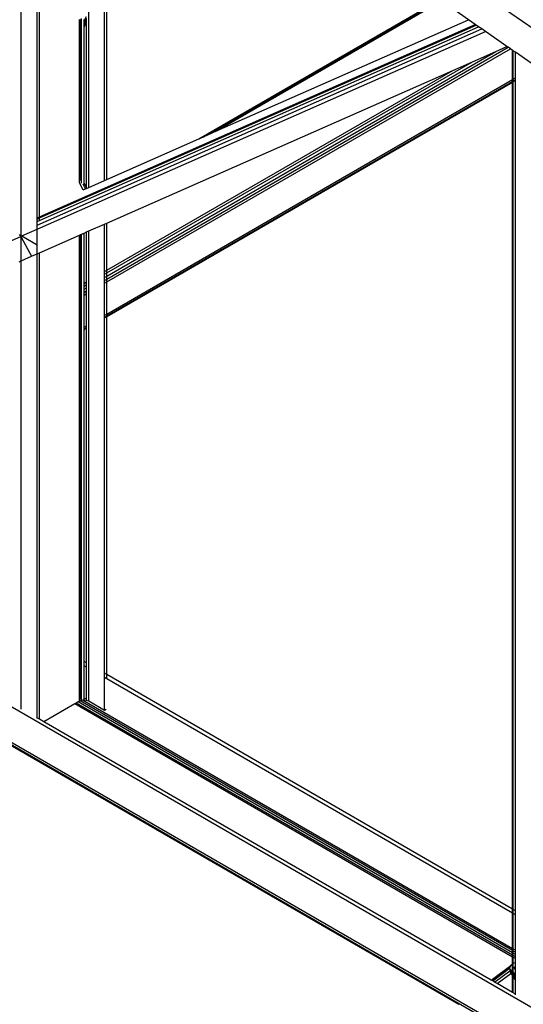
# Model space of a CAD drawing. Header units: millimetres. Extents: x 10 to 1250, y -62 to 528.
# Tile 541 of 656: x 599.437 to 600.001, y 510.061 to 511.162. Entities that reach past the tile are written whole.
import ezdxf

# ---------------------------------------------------------------- set-up
doc = ezdxf.new("R2010")
doc.units = ezdxf.units.MM
doc.header["$LTSCALE"] = 0.05

msp = doc.modelspace()

# ---------------------------------------------------------------- linework, layer by layer
at = {"color": 8}
for p, q in [((605.4347, 507.3947), (597.9541, 512.5775)), ((599.4386, 510.9206), (599.4386, 511.5091)), ((599.4565, 510.9521), (599.4565, 511.4967)), ((599.459, 510.9536), (599.459, 511.4949)), ((599.5142, 510.9746), (599.5142, 511.4567)), ((605.3218, 506.9902), (597.9541, 511.244)), ((605.3218, 506.9506), (597.9541, 511.2043)), ((605.3218, 506.9477), (597.9547, 511.2011)), ((599.5345, 510.9835), (599.5345, 511.1987)), ((599.532, 510.9824), (599.532, 511.1942)), ((599.6374, 511.0289), (599.907, 511.1846)), ((599.6426, 511.0312), (599.9076, 511.1842)), ((599.6574, 511.0377), (599.9092, 511.1831)), ((599.9395, 511.1621), (599.9092, 511.1831)), ((599.5091, 511.1609), (599.5118, 511.1657)), ((599.5091, 511.1596), (599.5118, 511.1644)), ((599.4565, 510.9364), (599.9507, 511.1543)), ((599.459, 510.9417), (599.947, 511.1569)), ((599.459, 510.9404), (599.9481, 511.1561)), ((599.504, 511.1608), (599.5049, 511.1625)), ((599.504, 511.1608), (599.504, 511.1623)), ((599.504, 511.1594), (599.5049, 511.161)), ((599.504, 511.1594), (599.504, 511.1608)), ((599.504, 511.1579), (599.5049, 511.1595)), ((599.504, 511.1579), (599.504, 511.1594)), ((599.504, 511.1563), (599.5049, 511.158)), ((599.504, 511.1563), (599.504, 511.1579)), ((599.504, 511.1548), (599.5049, 511.1565)), ((599.504, 511.1548), (599.504, 511.1563)), ((599.504, 511.1534), (599.5049, 511.155)), ((599.504, 511.1534), (599.504, 511.1548)), ((599.504, 511.152), (599.5049, 511.1536)), ((599.504, 511.152), (599.504, 511.1534)), ((599.5049, 511.161), (599.5063, 511.1635)), ((599.5049, 511.161), (599.5049, 511.1625)), ((599.5049, 511.1595), (599.5063, 511.162)), ((599.5049, 511.1595), (599.5049, 511.161)), ((599.5049, 511.158), (599.5063, 511.1604)), ((599.5049, 511.158), (599.5049, 511.1595)), ((599.5049, 511.1565), (599.5063, 511.1589)), ((599.5049, 511.1565), (599.5049, 511.158)), ((599.5049, 511.155), (599.5063, 511.1575)), ((599.5049, 511.155), (599.5049, 511.1565)), ((599.5049, 511.1536), (599.5063, 511.1561)), ((599.5049, 511.1536), (599.5049, 511.155)), ((599.5049, 511.1523), (599.5063, 511.1547)), ((599.5049, 511.1523), (599.5049, 511.1536)), ((599.5049, 511.1511), (599.5063, 511.1535)), ((599.5063, 511.162), (599.5063, 511.1635)), ((599.5063, 511.1604), (599.5063, 511.162)), ((599.5063, 511.1589), (599.5063, 511.1604)), ((599.5063, 511.1575), (599.5063, 511.1589)), ((599.5063, 511.1561), (599.5063, 511.1575)), ((599.5063, 511.1547), (599.5063, 511.1561)), ((599.5063, 511.1535), (599.5063, 511.1547)), ((599.5063, 511.1524), (599.5063, 511.1535)), ((599.5091, 511.1583), (599.5118, 511.1632)), ((599.5091, 511.1609), (599.5091, 511.1623)), ((599.5091, 511.1572), (599.5118, 511.1621)), ((599.5091, 511.1563), (599.5118, 511.1611)), ((599.5091, 511.1596), (599.5091, 511.1609)), ((599.5091, 511.1555), (599.5118, 511.1603)), ((599.5091, 511.1549), (599.5118, 511.1597)), ((599.5091, 511.1583), (599.5091, 511.1596)), ((599.5091, 511.1544), (599.5118, 511.1592)), ((599.5091, 511.1541), (599.5118, 511.1589)), ((599.5091, 511.1572), (599.5091, 511.1583)), ((599.5091, 511.1563), (599.5091, 511.1572)), ((599.5091, 511.1555), (599.5091, 511.1563)), ((599.5091, 511.1549), (599.5091, 511.1555)), ((599.5091, 511.1544), (599.5091, 511.1549)), ((599.5091, 511.1541), (599.5091, 511.1544)), ((599.5091, 511.1541), (599.5091, 511.1541)), ((599.5091, 510.9794), (599.5091, 511.1541)), ((599.5118, 511.1621), (599.5118, 511.1632)), ((599.5118, 511.1611), (599.5118, 511.1621)), ((599.5118, 511.1603), (599.5118, 511.1611)), ((599.5118, 511.1597), (599.5118, 511.1603)), ((599.5118, 511.1592), (599.5118, 511.1597)), ((599.5118, 511.1589), (599.5118, 511.1592)), ((599.5118, 510.9744), (599.5118, 511.1589)), ((599.6574, 511.0377), (599.9395, 511.1621)), ((599.947, 511.1569), (599.9395, 511.1621)), ((599.9481, 511.1561), (599.947, 511.1569)), ((599.9507, 511.1543), (599.9481, 511.1561)), ((599.9543, 511.1518), (599.9507, 511.1543)), ((599.4565, 510.9323), (599.9543, 511.1518)), ((599.4565, 510.9277), (599.9583, 511.149)), ((599.504, 511.1506), (599.5049, 511.1523)), ((599.504, 511.1506), (599.504, 511.152)), ((599.504, 511.1494), (599.5049, 511.1511)), ((599.504, 511.1494), (599.504, 511.1506)), ((599.504, 511.1483), (599.5049, 511.15)), ((599.504, 511.1483), (599.504, 511.1494)), ((599.504, 511.1474), (599.5049, 511.149)), ((599.504, 511.1474), (599.504, 511.1483)), ((599.504, 511.1466), (599.5049, 511.1482)), ((599.504, 511.1459), (599.5049, 511.1476)), ((599.504, 511.1466), (599.504, 511.1474)), ((599.504, 511.1455), (599.5049, 511.1471)), ((599.504, 511.1452), (599.5049, 511.1468)), ((599.504, 511.1459), (599.504, 511.1466)), ((599.504, 511.1455), (599.504, 511.1459)), ((599.504, 511.1452), (599.504, 511.1455)), ((599.504, 511.1451), (599.504, 511.1452)), ((599.504, 510.9887), (599.504, 511.1451)), ((599.5049, 511.15), (599.5063, 511.1524)), ((599.5049, 511.1511), (599.5049, 511.1523)), ((599.5049, 511.149), (599.5063, 511.1515)), ((599.5049, 511.15), (599.5049, 511.1511)), ((599.5049, 511.1482), (599.5063, 511.1507)), ((599.5049, 511.1476), (599.5063, 511.15)), ((599.5049, 511.149), (599.5049, 511.15)), ((599.5049, 511.1471), (599.5063, 511.1496)), ((599.5049, 511.1469), (599.5063, 511.1492)), ((599.5049, 511.1482), (599.5049, 511.149)), ((599.5049, 511.1476), (599.5049, 511.1482)), ((599.5049, 511.1471), (599.5049, 511.1476)), ((599.5049, 511.1469), (599.5049, 511.1471)), ((599.5049, 511.1468), (599.5049, 511.1469)), ((599.5049, 510.987), (599.5049, 511.1468)), ((599.5063, 511.1515), (599.5063, 511.1524)), ((599.5063, 511.1507), (599.5063, 511.1515)), ((599.5063, 511.15), (599.5063, 511.1507)), ((599.5063, 511.1496), (599.5063, 511.15)), ((599.5063, 511.1492), (599.5063, 511.1496)), ((599.5063, 510.9844), (599.5063, 511.1492)), ((599.9583, 511.149), (599.9543, 511.1518)), ((599.9825, 511.1323), (599.9583, 511.149)), ((599.5345, 510.8718), (599.9839, 511.1313)), ((599.9699, 511.1267), (599.9825, 511.1323)), ((599.9839, 511.1313), (599.9825, 511.1323)), ((599.9863, 511.1296), (599.9839, 511.1313)), ((599.5345, 510.8688), (599.9863, 511.1296)), ((599.5345, 510.8754), (599.9699, 511.1267)), ((599.9438, 511.1152), (599.9699, 511.1267)), ((599.9887, 511.1279), (599.9863, 511.1296)), ((599.9887, 511.0952), (599.9887, 511.1279)), ((599.9895, 511.1274), (599.9887, 511.1279)), ((599.9895, 511.0956), (599.9895, 511.1274)), ((599.9919, 511.1258), (599.9895, 511.1274)), ((599.9919, 511.097), (599.9919, 511.1258)), ((600.0097, 511.1134), (599.9919, 511.1258)), ((599.5345, 510.8789), (599.9438, 511.1152)), ((599.9217, 511.1055), (599.9438, 511.1152)), ((599.5345, 510.8819), (599.9217, 511.1055)), ((599.5345, 510.9347), (599.9217, 511.1055)), ((599.5345, 510.8329), (599.9887, 511.0952)), ((599.5345, 510.8309), (599.9887, 511.0932)), ((599.5345, 510.8302), (599.9887, 511.0924)), ((599.9887, 511.0952), (599.9895, 511.0956)), ((599.9887, 511.0932), (599.9887, 511.0952)), ((599.9887, 511.0932), (599.9895, 511.0936)), ((599.9887, 511.0924), (599.9887, 511.0932)), ((599.9887, 511.0924), (599.9895, 511.0929)), ((599.9887, 510.1673), (599.9887, 511.0924)), ((599.9895, 511.0956), (599.9919, 511.097)), ((599.9895, 511.0936), (599.9895, 511.0956)), ((599.9895, 511.0936), (599.9919, 511.095)), ((599.9895, 511.0929), (599.9919, 511.0943)), ((599.9895, 511.0929), (599.9895, 511.0936)), ((599.9895, 510.1668), (599.9895, 511.0929)), ((599.9919, 511.095), (599.9919, 511.097)), ((599.9919, 511.0943), (599.9919, 511.095)), ((599.9919, 510.1654), (599.9919, 511.0943)), ((599.6426, 511.0312), (599.6574, 511.0377)), ((599.5345, 510.9835), (599.6374, 511.0289)), ((599.6374, 511.0289), (599.6426, 511.0312)), ((599.5049, 510.987), (599.504, 510.9887)), ((599.504, 510.9856), (599.504, 510.9887)), ((599.5049, 510.9838), (599.504, 510.9856)), ((599.504, 510.9795), (599.504, 510.9856)), ((599.5082, 510.9719), (599.504, 510.9795)), ((599.5063, 510.9844), (599.5049, 510.987)), ((599.5049, 510.9838), (599.5049, 510.987)), ((599.5063, 510.9813), (599.5049, 510.9838)), ((599.5063, 510.9813), (599.5063, 510.9844)), ((599.5063, 510.9793), (599.5063, 510.9813)), ((599.5108, 510.9731), (599.5079, 510.9783)), ((599.5118, 510.9744), (599.5091, 510.9794)), ((599.5091, 510.9771), (599.5091, 510.9794)), ((599.5142, 510.9746), (599.532, 510.9824)), ((599.532, 510.9824), (599.5345, 510.9835)), ((599.5082, 510.9719), (599.5108, 510.9731)), ((599.5108, 510.9731), (599.5118, 510.9735)), ((599.5118, 510.9735), (599.5142, 510.9746)), ((599.5118, 510.9735), (599.5118, 510.9744)), ((599.4565, 510.9421), (599.4565, 510.9521)), ((599.459, 510.9435), (599.459, 510.9536)), ((599.4565, 510.9405), (599.4565, 510.9421)), ((599.4565, 510.9405), (599.459, 510.9417)), ((599.4565, 510.9392), (599.4565, 510.9405)), ((599.4565, 510.9392), (599.459, 510.9404)), ((599.4565, 510.9364), (599.4565, 510.9392)), ((599.4565, 510.9323), (599.4565, 510.9364)), ((599.459, 510.9417), (599.459, 510.9435)), ((599.459, 510.9404), (599.459, 510.9417)), ((599.459, 510.9378), (599.459, 510.9404)), ((599.5142, 510.9258), (599.532, 510.9336)), ((599.532, 510.9336), (599.5345, 510.9347)), ((599.532, 510.8805), (599.532, 510.9336)), ((599.5345, 510.8819), (599.5345, 510.9347)), ((599.4394, 510.9202), (599.4565, 510.9277)), ((599.4565, 510.9277), (599.4565, 510.9323)), ((599.4565, 510.9103), (599.4565, 510.9277)), ((599.504, 510.9213), (599.5049, 510.9217)), ((599.5049, 510.9217), (599.5063, 510.9223)), ((599.5049, 510.8648), (599.5049, 510.9217)), ((599.5063, 510.9223), (599.5091, 510.9235)), ((599.5063, 510.8656), (599.5063, 510.9223)), ((599.5091, 510.9235), (599.5118, 510.9247)), ((599.5091, 510.8672), (599.5091, 510.9235)), ((599.5118, 510.9247), (599.5142, 510.9258)), ((599.5118, 510.8688), (599.5118, 510.9247)), ((599.5142, 510.3998), (599.5142, 510.9258)), ((598.9208, 510.6898), (599.4382, 510.9197)), ((599.4376, 510.9215), (599.4363, 510.9209)), ((599.4376, 510.9215), (599.4382, 510.9197)), ((599.4376, 510.9215), (599.4386, 510.9206)), ((599.4382, 510.9197), (599.4386, 510.9199)), ((599.4382, 510.9197), (599.4386, 510.9188)), ((599.4386, 510.9206), (599.4394, 510.9202)), ((599.4386, 510.9199), (599.4386, 510.9206)), ((599.4386, 510.9199), (599.4394, 510.9202)), ((599.4386, 510.9188), (599.4386, 510.9199)), ((599.4386, 510.9188), (599.45, 510.8975)), ((599.4386, 510.8924), (599.4386, 510.9188)), ((599.4394, 510.9202), (599.4565, 510.9103)), ((599.459, 510.9014), (599.504, 510.9213)), ((599.504, 510.8643), (599.504, 510.9213)), ((599.45, 510.8975), (599.4565, 510.9003)), ((599.4565, 510.9003), (599.4565, 510.9103)), ((599.4565, 510.9003), (599.459, 510.9014)), ((599.4565, 510.3812), (599.4565, 510.9003)), ((599.459, 510.3798), (599.459, 510.9014)), ((599.4363, 510.8914), (599.4386, 510.8924)), ((599.4386, 510.8924), (599.45, 510.8975)), ((599.4386, 510.3908), (599.4386, 510.8924)), ((599.532, 510.8805), (599.5345, 510.8819)), ((599.532, 510.8775), (599.532, 510.8805)), ((599.532, 510.8775), (599.5345, 510.8789)), ((599.5345, 510.8789), (599.5345, 510.8819)), ((599.5345, 510.8754), (599.5345, 510.8789)), ((599.5091, 510.8672), (599.5118, 510.8688)), ((599.5091, 510.8642), (599.5091, 510.8672)), ((599.5118, 510.8658), (599.5118, 510.8688)), ((599.532, 510.8739), (599.532, 510.8775)), ((599.532, 510.8739), (599.5345, 510.8754)), ((599.532, 510.8703), (599.532, 510.8739)), ((599.532, 510.8703), (599.5345, 510.8718)), ((599.532, 510.8673), (599.532, 510.8703)), ((599.532, 510.8673), (599.5345, 510.8688)), ((599.532, 510.8315), (599.532, 510.8673)), ((599.5345, 510.8718), (599.5345, 510.8754)), ((599.5345, 510.8688), (599.5345, 510.8718)), ((599.5345, 510.8329), (599.5345, 510.8688)), ((599.504, 510.8643), (599.5049, 510.8648)), ((599.504, 510.8613), (599.504, 510.8643)), ((599.504, 510.8613), (599.5049, 510.8618)), ((599.504, 510.8577), (599.504, 510.8613)), ((599.504, 510.8577), (599.5049, 510.8583)), ((599.504, 510.8542), (599.504, 510.8577)), ((599.5049, 510.8648), (599.5063, 510.8656)), ((599.5049, 510.8618), (599.5049, 510.8648)), ((599.5049, 510.8618), (599.5063, 510.8626)), ((599.5049, 510.8583), (599.5049, 510.8618)), ((599.5049, 510.8583), (599.5063, 510.8591)), ((599.5049, 510.8547), (599.5049, 510.8583)), ((599.5063, 510.8626), (599.5063, 510.8656)), ((599.5063, 510.8591), (599.5063, 510.8626)), ((599.5063, 510.8555), (599.5063, 510.8591)), ((599.5091, 510.8642), (599.5118, 510.8658)), ((599.5091, 510.8607), (599.5091, 510.8642)), ((599.5091, 510.8607), (599.5118, 510.8623)), ((599.5091, 510.8571), (599.5091, 510.8607)), ((599.5091, 510.8571), (599.5118, 510.8587)), ((599.5091, 510.8541), (599.5091, 510.8571)), ((599.5091, 510.8541), (599.5118, 510.8557)), ((599.5118, 510.8623), (599.5118, 510.8658)), ((599.5118, 510.8587), (599.5118, 510.8623)), ((599.5118, 510.8557), (599.5118, 510.8587)), ((599.5118, 510.8198), (599.5118, 510.8557)), ((599.504, 510.8542), (599.5049, 510.8547)), ((599.504, 510.8512), (599.504, 510.8542)), ((599.504, 510.8512), (599.5049, 510.8517)), ((599.504, 510.8153), (599.504, 510.8512)), ((599.5049, 510.8547), (599.5063, 510.8555)), ((599.5049, 510.8517), (599.5049, 510.8547)), ((599.5049, 510.8517), (599.5063, 510.8525)), ((599.5049, 510.8159), (599.5049, 510.8517)), ((599.5063, 510.8525), (599.5063, 510.8555)), ((599.5063, 510.8167), (599.5063, 510.8525)), ((599.5091, 510.8182), (599.5091, 510.8541)), ((599.532, 510.8315), (599.5345, 510.8329)), ((599.532, 510.8295), (599.532, 510.8315)), ((599.532, 510.8295), (599.5345, 510.8309)), ((599.532, 510.8287), (599.5345, 510.8302)), ((599.532, 510.8287), (599.532, 510.8295)), ((599.532, 510.431), (599.532, 510.8287)), ((599.5345, 510.8309), (599.5345, 510.8329)), ((599.5345, 510.8302), (599.5345, 510.8309)), ((599.5345, 510.4295), (599.5345, 510.8302)), ((599.504, 510.8153), (599.5049, 510.8159)), ((599.504, 510.8133), (599.504, 510.8153)), ((599.504, 510.8133), (599.5049, 510.8138)), ((599.504, 510.8126), (599.504, 510.8133)), ((599.504, 510.8126), (599.5049, 510.8131)), ((599.504, 510.4471), (599.504, 510.8126)), ((599.5049, 510.8159), (599.5063, 510.8167)), ((599.5049, 510.8138), (599.5049, 510.8159)), ((599.5049, 510.8138), (599.5063, 510.8146)), ((599.5049, 510.8131), (599.5063, 510.8139)), ((599.5049, 510.8131), (599.5049, 510.8138)), ((599.5049, 510.4466), (599.5049, 510.8131)), ((599.5063, 510.8146), (599.5063, 510.8167)), ((599.5063, 510.8139), (599.5063, 510.8146)), ((599.5063, 510.4458), (599.5063, 510.8139)), ((599.5091, 510.8182), (599.5118, 510.8198)), ((599.5091, 510.8162), (599.5091, 510.8182)), ((599.5091, 510.8162), (599.5118, 510.8178)), ((599.5091, 510.8155), (599.5118, 510.8171)), ((599.5091, 510.8155), (599.5091, 510.8162)), ((599.5091, 510.4442), (599.5091, 510.8155)), ((599.5118, 510.8178), (599.5118, 510.8198)), ((599.5118, 510.8171), (599.5118, 510.8178)), ((599.5118, 510.4426), (599.5118, 510.8171)), ((599.9285, 510.0605), (599.1438, 510.5136)), ((599.5049, 510.4466), (599.504, 510.4471)), ((599.504, 510.4425), (599.504, 510.4471)), ((599.5049, 510.4419), (599.504, 510.4425)), ((599.504, 510.4028), (599.504, 510.4425)), ((599.5063, 510.4458), (599.5049, 510.4466)), ((599.5049, 510.4419), (599.5049, 510.4466)), ((599.5063, 510.4411), (599.5049, 510.4419)), ((599.5049, 510.4027), (599.5049, 510.4419)), ((599.5063, 510.4411), (599.5063, 510.4458)), ((599.5063, 510.4028), (599.5063, 510.4411)), ((599.5118, 510.4426), (599.5091, 510.4442)), ((599.5091, 510.4395), (599.5091, 510.4442)), ((599.5118, 510.4379), (599.5091, 510.4395)), ((599.5091, 510.4031), (599.5091, 510.4395)), ((599.5118, 510.4379), (599.5118, 510.4426)), ((599.5118, 510.4028), (599.5118, 510.4379)), ((599.5345, 510.4295), (599.532, 510.431)), ((599.532, 510.4263), (599.532, 510.431)), ((599.9887, 510.1626), (599.532, 510.4263)), ((599.532, 510.3895), (599.532, 510.4263)), ((599.5345, 510.4256), (599.5345, 510.4295)), ((599.9887, 510.1673), (599.5345, 510.4295)), ((599.4985, 510.3967), (599.4641, 510.3768)), ((599.5003, 510.3977), (599.4985, 510.3967)), ((599.9887, 510.1136), (599.4985, 510.3967)), ((599.5025, 510.399), (599.5003, 510.3977)), ((599.9887, 510.1157), (599.5003, 510.3977)), ((599.504, 510.3998), (599.5025, 510.399)), ((599.9887, 510.1183), (599.5025, 510.399)), ((599.5045, 510.4025), (599.504, 510.4028)), ((599.504, 510.4023), (599.504, 510.4028)), ((599.504, 510.4023), (599.5045, 510.4025)), ((599.504, 510.4007), (599.504, 510.4023)), ((599.504, 510.3998), (599.504, 510.4007)), ((599.5048, 510.4002), (599.504, 510.4007)), ((599.5048, 510.4002), (599.504, 510.3998)), ((599.5045, 510.4025), (599.5049, 510.4027)), ((599.5063, 510.4014), (599.5045, 510.4025)), ((599.5063, 510.4007), (599.5048, 510.4002)), ((599.9887, 510.1208), (599.5048, 510.4002)), ((599.5049, 510.4027), (599.5063, 510.4028)), ((599.5063, 510.4014), (599.5063, 510.4028)), ((599.5063, 510.4007), (599.5063, 510.4014)), ((599.5074, 510.4009), (599.5063, 510.4007)), ((599.5091, 510.401), (599.5074, 510.4009)), ((599.9887, 510.1229), (599.5074, 510.4009)), ((599.5091, 510.4031), (599.5118, 510.4028)), ((599.5091, 510.401), (599.5091, 510.4031)), ((599.5118, 510.4007), (599.5091, 510.401)), ((599.5118, 510.4007), (599.5118, 510.4028)), ((599.5142, 510.3998), (599.5118, 510.4007)), ((599.532, 510.3895), (599.5142, 510.3998)), ((599.5339, 510.3906), (599.532, 510.3895)), ((599.4565, 510.3805), (599.4565, 510.3812)), ((599.459, 510.3798), (599.4565, 510.3812)), ((599.4641, 510.3768), (599.459, 510.3798)), ((599.9648, 510.0878), (599.4641, 510.3768)), ((599.9895, 510.1668), (599.9887, 510.1673)), ((599.9887, 510.1626), (599.9887, 510.1673)), ((599.9895, 510.1621), (599.9887, 510.1626)), ((599.9887, 510.1229), (599.9887, 510.1626)), ((599.9919, 510.1654), (599.9895, 510.1668)), ((599.9895, 510.1621), (599.9895, 510.1668)), ((599.9919, 510.1608), (599.9895, 510.1621)), ((599.9895, 510.1225), (599.9895, 510.1621)), ((599.9919, 510.1608), (599.9919, 510.1654)), ((599.9919, 510.1211), (599.9919, 510.1608)), ((599.9895, 510.1225), (599.9887, 510.1229)), ((599.9887, 510.1208), (599.9887, 510.1229)), ((599.9895, 510.1203), (599.9887, 510.1208)), ((599.9887, 510.1183), (599.9887, 510.1208)), ((599.9895, 510.1178), (599.9887, 510.1183)), ((599.9887, 510.1157), (599.9887, 510.1183)), ((599.9919, 510.1211), (599.9895, 510.1225)), ((599.9895, 510.1203), (599.9895, 510.1225)), ((599.9919, 510.119), (599.9895, 510.1203)), ((599.9895, 510.1178), (599.9895, 510.1203)), ((599.9919, 510.1164), (599.9895, 510.1178)), ((599.9895, 510.1153), (599.9895, 510.1178)), ((599.9919, 510.119), (599.9919, 510.1211)), ((599.9919, 510.1164), (599.9919, 510.119)), ((599.9895, 510.1153), (599.9887, 510.1157)), ((599.9887, 510.1136), (599.9887, 510.1157)), ((599.9895, 510.1131), (599.9887, 510.1136)), ((599.9887, 510.1057), (599.9887, 510.1136)), ((599.9919, 510.1139), (599.9895, 510.1153)), ((599.9895, 510.1131), (599.9895, 510.1153)), ((599.9919, 510.1118), (599.9895, 510.1131)), ((599.9895, 510.1062), (599.9895, 510.1131)), ((599.9919, 510.1075), (599.9895, 510.1062)), ((599.9919, 510.1139), (599.9919, 510.1164)), ((599.9919, 510.1118), (599.9919, 510.1139)), ((599.9919, 510.1075), (599.9919, 510.1118)), ((599.9919, 510.1029), (599.9919, 510.1075)), ((599.9648, 510.0878), (599.9882, 510.1054)), ((599.9651, 510.0876), (599.9863, 510.1036)), ((599.9665, 510.0868), (599.9854, 510.101)), ((599.9687, 510.0855), (599.9856, 510.0981)), ((599.9863, 510.1036), (599.9854, 510.101)), ((599.9866, 510.0992), (599.9854, 510.101)), ((599.9854, 510.101), (599.9856, 510.0984)), ((599.9856, 510.0984), (599.9866, 510.0992)), ((599.9856, 510.0982), (599.9867, 510.0991)), ((599.9856, 510.0984), (599.9856, 510.0982)), ((599.9856, 510.0982), (599.9856, 510.0981)), ((599.9856, 510.0981), (599.9858, 510.0975)), ((599.9858, 510.0975), (599.9871, 510.0984)), ((599.9858, 510.0975), (599.9863, 510.0963)), ((599.9882, 510.1054), (599.9863, 510.1036)), ((599.9863, 510.0963), (599.9878, 510.0974)), ((599.9863, 510.0963), (599.9868, 510.0953)), ((599.9867, 510.0991), (599.9866, 510.0992)), ((599.9871, 510.0984), (599.9867, 510.0991)), ((599.987, 510.095), (599.9885, 510.0961)), ((599.9878, 510.0974), (599.9871, 510.0984)), ((599.9885, 510.0961), (599.9878, 510.0974)), ((599.9886, 510.0962), (599.9878, 510.0974)), ((599.9887, 510.1057), (599.9882, 510.1054)), ((599.9883, 510.1004), (599.9887, 510.1008)), ((599.9884, 510.1003), (599.9887, 510.1006)), ((599.9885, 510.1002), (599.9887, 510.1004)), ((599.9885, 510.0961), (599.9886, 510.0962)), ((599.9887, 510.0958), (599.9885, 510.0961)), ((599.9887, 510.0959), (599.9886, 510.0962)), ((599.9895, 510.1062), (599.9887, 510.1057)), ((599.9887, 510.1008), (599.9887, 510.1057)), ((599.9887, 510.1008), (599.9895, 510.1014)), ((599.9887, 510.1006), (599.9894, 510.1011)), ((599.9887, 510.1004), (599.9893, 510.1008)), ((599.9887, 510.1006), (599.9887, 510.1008)), ((599.9887, 510.1004), (599.9887, 510.1006)), ((599.9888, 510.0997), (599.9887, 510.1004)), ((599.9887, 510.0959), (599.9888, 510.0997)), ((599.9887, 510.0958), (599.9887, 510.0959)), ((599.9895, 510.0947), (599.9887, 510.0959)), ((599.9887, 510.0922), (599.9887, 510.0958)), ((599.9895, 510.0945), (599.9887, 510.0958)), ((599.9888, 510.0997), (599.9889, 510.0998)), ((599.9889, 510.0998), (599.9893, 510.1008)), ((599.989, 510.0984), (599.9889, 510.0998)), ((599.9895, 510.0971), (599.989, 510.0984)), ((599.9893, 510.1008), (599.9894, 510.1011)), ((599.9893, 510.1008), (599.9895, 510.101)), ((599.9894, 510.1011), (599.9895, 510.1012)), ((599.9895, 510.1014), (599.9895, 510.1062)), ((599.9895, 510.101), (599.9919, 510.1027)), ((599.9895, 510.1012), (599.9903, 510.102)), ((599.9895, 510.1014), (599.9903, 510.102)), ((599.9895, 510.1012), (599.9895, 510.1014)), ((599.9895, 510.101), (599.9895, 510.1012)), ((599.9895, 510.0971), (599.9895, 510.101)), ((599.9896, 510.0969), (599.9895, 510.0971)), ((599.9895, 510.0947), (599.9895, 510.0971)), ((599.9919, 510.0933), (599.9896, 510.0969)), ((599.9903, 510.102), (599.9919, 510.1029)), ((599.9904, 510.1005), (599.9919, 510.1016)), ((599.9915, 510.0974), (599.9919, 510.0977)), ((599.9919, 510.1027), (599.9919, 510.1029)), ((599.9919, 510.1016), (599.9919, 510.1027)), ((599.9919, 510.0977), (599.9919, 510.1016)), ((599.9919, 510.0933), (599.9919, 510.0977)), ((599.9651, 510.0876), (599.9648, 510.0878)), ((599.9665, 510.0868), (599.9651, 510.0876)), ((599.9687, 510.0855), (599.9665, 510.0868)), ((599.9716, 510.0839), (599.9687, 510.0855)), ((599.9716, 510.0839), (599.9868, 510.0953)), ((599.9868, 510.0953), (599.987, 510.095)), ((599.987, 510.095), (599.9887, 510.0922)), ((599.9887, 510.0739), (599.9887, 510.0922)), ((599.9887, 510.0922), (599.9895, 510.0909)), ((599.9919, 510.0911), (599.9895, 510.0947)), ((599.9895, 510.0945), (599.9895, 510.0947)), ((599.9919, 510.0908), (599.9895, 510.0945)), ((599.9895, 510.0909), (599.9895, 510.0945)), ((599.9895, 510.0735), (599.9895, 510.0909)), ((599.9895, 510.0909), (599.9919, 510.0872)), ((599.9919, 510.0911), (599.9919, 510.0933)), ((599.9919, 510.0908), (599.9919, 510.0911)), ((599.9919, 510.0872), (599.9919, 510.0908)), ((599.9919, 510.0721), (599.9919, 510.0872)), ((599.9887, 510.0739), (599.9716, 510.0839)), ((599.9895, 510.0735), (599.9887, 510.0739)), ((599.9919, 510.0721), (599.9895, 510.0735)), ((599.9896, 510.0734), (599.9895, 510.0735)), ((599.9919, 510.0714), (599.9919, 510.0721))]:
    msp.add_line(p, q, dxfattribs=at)

doc.saveas('drawing.dxf')
